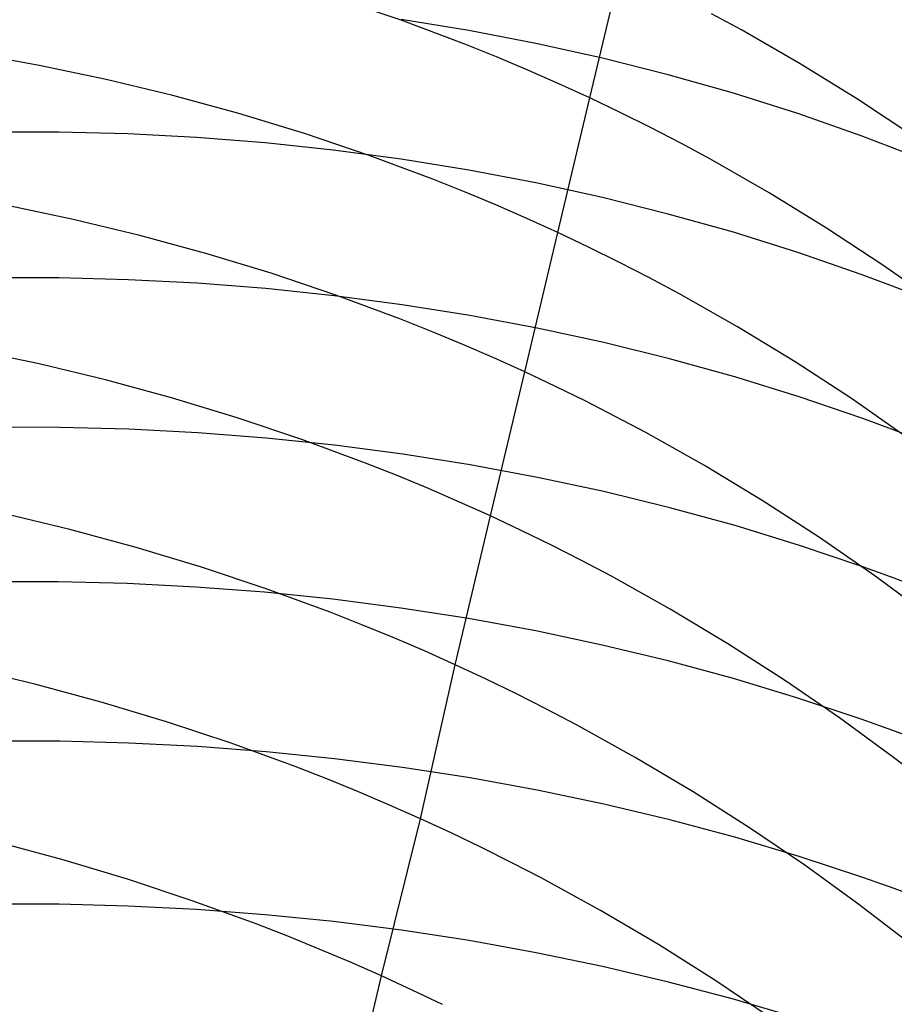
# Model space of a CAD drawing. Extents: x -383 to 1849, y -1185 to -529.
# Tile 397 of 656: x 250.15 to 256.39, y -932.14 to -925.11. Entities that reach past the tile are written whole.
import ezdxf

# ---------------------------------------------------------------- set-up
doc = ezdxf.new("R2010")
doc.units = 0
doc.layers.add('PREDEFINITO', color=7, linetype='CONTINUOUS')

msp = doc.modelspace()

# ---------------------------------------------------------------- linework, layer by layer
at = {"layer": 'PREDEFINITO'}
for p, q in [((254.2194, -925.6641, 527.3448), (254.4402, -924.7388, 529.1481)), ((252.8734, -925.11, 527.2163), (252.4124, -924.9531, 527.1884)), ((253.3286, -925.2807, 527.2516), (252.8734, -925.11, 527.2163)), ((253.3568, -925.1834, 625.1212), (252.8747, -925.1047, 625.1578)), ((255.3014, -925.1794, 529.2667), (255.089, -925.0641, 529.2344)), ((253.8353, -925.2754, 625.0766), (253.3568, -925.1834, 625.1212)), ((255.72, -925.4198, 529.3366), (255.3014, -925.1794, 529.2667)), ((253.5539, -925.3713, 527.2721), (253.3286, -925.2807, 527.2516)), ((254.3098, -925.3807, 625.0242), (253.8353, -925.2754, 625.0766)), ((250.2899, -925.432, 525.3629), (249.8076, -925.3446, 525.372)), ((253.7774, -925.4654, 527.2944), (253.5539, -925.3713, 527.2721)), ((254.7798, -925.4993, 624.9639), (254.3098, -925.3807, 625.0242)), ((250.7691, -925.533, 525.3612), (250.2899, -925.432, 525.3629)), ((253.9993, -925.563, 527.3187), (253.7774, -925.4654, 527.2944)), ((256.1302, -925.6731, 529.4134), (255.72, -925.4198, 529.3366)), ((251.2446, -925.6478, 525.367), (250.7691, -925.533, 525.3612)), ((255.2446, -925.6313, 624.8956), (254.7798, -925.4993, 624.9639)), ((254.2194, -925.6641, 527.3448), (253.9993, -925.563, 527.3187)), ((251.716, -925.7763, 525.3803), (251.2446, -925.6478, 525.367)), ((253.9917, -926.6254, 525.5622), (254.2194, -925.6641, 527.3448)), ((254.4376, -925.7686, 527.3729), (254.2194, -925.6641, 527.3448)), ((255.7038, -925.7767, 624.8194), (255.2446, -925.6313, 624.8956)), ((256.5316, -925.9389, 529.4968), (256.1302, -925.6731, 529.4134)), ((252.1828, -925.9186, 525.4012), (251.716, -925.7763, 525.3803)), ((254.654, -925.8766, 527.4028), (254.4376, -925.7686, 527.3729)), ((256.1567, -925.9355, 624.7353), (255.7038, -925.7767, 624.8194)), ((254.8683, -925.988, 527.4346), (254.654, -925.8766, 527.4028)), ((250.4308, -925.909, 627.0055), (249.9393, -925.9095, 626.9955)), ((250.9221, -925.9216, 627.0075), (250.4308, -925.909, 627.0055)), ((251.4127, -925.9472, 627.0016), (250.9221, -925.9216, 627.0075)), ((251.9019, -925.9858, 626.9876), (251.4127, -925.9472, 627.0016)), ((252.6442, -926.0746, 525.4297), (252.1828, -925.9186, 525.4012)), ((256.3807, -926.0199, 624.6902), (256.1567, -925.9355, 624.7353)), ((252.3893, -926.0376, 626.9655), (251.9019, -925.9858, 626.9876)), ((255.0808, -926.1027, 527.4683), (254.8683, -925.988, 527.4346)), ((256.6029, -926.1077, 624.6431), (256.3807, -926.0199, 624.6902)), ((252.8744, -926.1024, 626.9354), (252.3893, -926.0376, 626.9655)), ((253.0999, -926.2444, 525.4661), (252.6442, -926.0746, 525.4297)), ((253.3564, -926.1803, 626.8972), (252.8744, -926.1024, 626.9354)), ((255.4995, -926.3419, 527.541), (255.0808, -926.1027, 527.4683)), ((253.835, -926.2714, 626.8509), (253.3564, -926.1803, 626.8972)), ((253.3254, -926.3345, 525.4872), (253.0999, -926.2444, 525.4661)), ((254.3096, -926.3756, 626.7965), (253.835, -926.2714, 626.8509)), ((253.5492, -926.428, 525.5102), (253.3254, -926.3345, 525.4872)), ((254.7796, -926.4931, 626.7338), (254.3096, -926.3756, 626.7965)), ((255.9099, -926.5939, 527.6209), (255.4995, -926.3419, 527.541)), ((250.5321, -926.532, 523.5923), (250.0529, -926.431, 523.5942)), ((253.7713, -926.525, 525.5352), (253.5492, -926.428, 525.5102)), ((255.2445, -926.6237, 626.663), (254.7796, -926.4931, 626.7338)), ((251.0077, -926.6467, 523.5981), (250.5321, -926.532, 523.5923)), ((253.9917, -926.6254, 525.5622), (253.7713, -926.525, 525.5352)), ((251.4791, -926.7749, 523.6117), (251.0077, -926.6467, 523.5981)), ((253.7556, -927.6204, 523.7996), (253.9917, -926.6254, 525.5622)), ((254.2102, -926.7293, 525.5912), (253.9917, -926.6254, 525.5622)), ((255.7037, -926.7675, 626.584), (255.2445, -926.6237, 626.663)), ((256.3115, -926.8581, 527.7077), (255.9099, -926.5939, 527.6209)), ((254.4268, -926.8366, 525.6222), (254.2102, -926.7293, 525.5912)), ((251.9459, -926.9167, 523.6332), (251.4791, -926.7749, 523.6117)), ((256.1566, -926.9246, 626.4967), (255.7037, -926.7675, 626.584)), ((254.6414, -926.9473, 525.6551), (254.4268, -926.8366, 525.6222)), ((256.7042, -927.1342, 527.8013), (256.3115, -926.8581, 527.7077)), ((252.4075, -927.0722, 523.6627), (251.9459, -926.9167, 523.6332)), ((256.3806, -927.0081, 626.45), (256.1566, -926.9246, 626.4967)), ((250.434, -926.9498, 628.7632), (249.9416, -926.95, 628.7533)), ((250.9262, -926.9623, 628.765), (250.434, -926.9498, 628.7632)), ((251.4176, -926.9878, 628.7585), (250.9262, -926.9623, 628.765)), ((251.9077, -927.0261, 628.7438), (251.4176, -926.9878, 628.7585)), ((254.8541, -927.0613, 525.6899), (254.6414, -926.9473, 525.6551)), ((256.6029, -927.095, 626.4012), (256.3806, -927.0081, 626.45)), ((252.3959, -927.0773, 628.7207), (251.9077, -927.0261, 628.7438)), ((252.8817, -927.1414, 628.6894), (252.3959, -927.0773, 628.7207)), ((252.8634, -927.2413, 523.7002), (252.4075, -927.0722, 523.6627)), ((255.2734, -927.2989, 525.7652), (254.8541, -927.0613, 525.6899)), ((253.3645, -927.2185, 628.6497), (252.8817, -927.1414, 628.6894)), ((253.8438, -927.3086, 628.6016), (253.3645, -927.2185, 628.6497)), ((253.089, -927.3309, 523.722), (252.8634, -927.2413, 523.7002)), ((253.3129, -927.424, 523.7458), (253.089, -927.3309, 523.722)), ((254.319, -927.4116, 628.5451), (253.8438, -927.3086, 628.6016)), ((255.6843, -927.5491, 525.848), (255.2734, -927.2989, 525.7652)), ((253.5352, -927.5205, 523.7717), (253.3129, -927.424, 523.7458)), ((254.7896, -927.5277, 628.4802), (254.319, -927.4116, 628.5451)), ((250.2892, -927.5633, 521.8424), (249.8104, -927.4619, 521.8444)), ((250.7644, -927.678, 521.8485), (250.2892, -927.5633, 521.8424)), ((253.7556, -927.6204, 523.7996), (253.5352, -927.5205, 523.7717)), ((255.2551, -927.6568, 628.4069), (254.7896, -927.5277, 628.4802)), ((256.0865, -927.8115, 525.9379), (255.6843, -927.5491, 525.848)), ((253.5114, -928.6489, 522.0572), (253.7556, -927.6204, 523.7996)), ((253.9742, -927.7237, 523.8296), (253.7556, -927.6204, 523.7996)), ((251.2356, -927.8062, 521.8626), (250.7644, -927.678, 521.8485)), ((255.7148, -927.7989, 628.3251), (255.2551, -927.6568, 628.4069)), ((254.191, -927.8304, 523.8616), (253.9742, -927.7237, 523.8296)), ((251.7021, -927.9478, 521.8849), (251.2356, -927.8062, 521.8626)), ((254.4058, -927.9404, 523.8957), (254.191, -927.8304, 523.8616)), ((256.1682, -927.9541, 628.2348), (255.7148, -927.7989, 628.3251)), ((256.4798, -928.0857, 526.035), (256.0865, -927.8115, 525.9379)), ((252.1635, -928.1029, 521.9154), (251.7021, -927.9478, 521.8849)), ((254.6186, -928.0537, 523.9317), (254.4058, -927.9404, 523.8957)), ((256.3924, -928.0366, 628.1865), (256.1682, -927.9541, 628.2348)), ((250.4386, -928.0162, 630.5069), (249.9466, -928.016, 630.497)), ((250.9304, -928.029, 630.5083), (250.4386, -928.0162, 630.5069)), ((251.4214, -928.0545, 630.5013), (250.9304, -928.029, 630.5083)), ((251.9111, -928.0927, 630.4856), (251.4214, -928.0545, 630.5013)), ((255.0382, -928.2898, 524.0097), (254.6186, -928.0537, 523.9317)), ((256.6148, -928.1224, 628.1361), (256.3924, -928.0366, 628.1865)), ((252.3989, -928.1436, 630.4615), (251.9111, -928.0927, 630.4856)), ((252.6192, -928.2714, 521.9543), (252.1635, -928.1029, 521.9154)), ((252.8843, -928.2074, 630.4287), (252.3989, -928.1436, 630.4615)), ((253.3668, -928.2839, 630.3874), (252.8843, -928.2074, 630.4287)), ((252.8448, -928.3607, 521.9768), (252.6192, -928.2714, 521.9543)), ((253.8457, -928.3732, 630.3374), (253.3668, -928.2839, 630.3874)), ((255.4495, -928.5384, 524.0953), (255.0382, -928.2898, 524.0097)), ((253.0687, -928.4534, 522.0015), (252.8448, -928.3607, 521.9768)), ((254.3206, -928.4753, 630.2788), (253.8457, -928.3732, 630.3374)), ((253.2909, -928.5495, 522.0283), (253.0687, -928.4534, 522.0015)), ((254.7909, -928.5902, 630.2116), (254.3206, -928.4753, 630.2788)), ((253.5114, -928.6489, 522.0572), (253.2909, -928.5495, 522.0283)), ((255.8522, -928.799, 524.1885), (255.4495, -928.5384, 524.0953)), ((255.256, -928.718, 630.1356), (254.7909, -928.5902, 630.2116)), ((250.5102, -928.7454, 520.1228), (250.0345, -928.6309, 520.1169)), ((253.2601, -929.7116, 520.3368), (253.5114, -928.6489, 522.0572)), ((253.73, -928.7517, 522.0883), (253.5114, -928.6489, 522.0572)), ((250.9818, -928.8732, 520.137), (250.5102, -928.7454, 520.1228)), ((253.9467, -928.8578, 522.1214), (253.73, -928.7517, 522.0883)), ((255.7153, -928.8587, 630.0509), (255.256, -928.718, 630.1356)), ((256.2459, -929.0713, 524.289), (255.8522, -928.799, 524.1885)), ((251.4488, -929.0143, 520.1598), (250.9818, -928.8732, 520.137)), ((254.1616, -928.9673, 522.1567), (253.9467, -928.8578, 522.1214)), ((256.1685, -929.0122, 629.9574), (255.7153, -928.8587, 630.0509)), ((254.3745, -929.0799, 522.194), (254.1616, -928.9673, 522.1567)), ((251.9107, -929.1686, 520.191), (251.4488, -929.0143, 520.1598)), ((256.3925, -929.0939, 629.9074), (256.1685, -929.0122, 629.9574)), ((250.4264, -929.1192, 632.227), (249.9344, -929.1193, 632.2169)), ((250.9181, -929.1316, 632.2284), (250.4264, -929.1192, 632.227)), ((254.7943, -929.3146, 522.2747), (254.3745, -929.0799, 522.194)), ((256.6303, -929.3547, 524.3967), (256.2459, -929.0713, 524.289)), ((256.6148, -929.1787, 629.8552), (256.3925, -929.0939, 629.9074)), ((251.4091, -929.1565, 632.2211), (250.9181, -929.1316, 632.2284)), ((251.8988, -929.194, 632.205), (251.4091, -929.1565, 632.2211)), ((252.3669, -929.3363, 520.2309), (251.9107, -929.1686, 520.191)), ((252.3867, -929.2441, 632.18), (251.8988, -929.194, 632.205)), ((252.8721, -929.3067, 632.1463), (252.3867, -929.2441, 632.18)), ((253.3546, -929.3821, 632.1036), (252.8721, -929.3067, 632.1463)), ((255.2058, -929.5616, 522.3634), (254.7943, -929.3146, 522.2747)), ((252.5927, -929.4251, 520.2541), (252.3669, -929.3363, 520.2309)), ((253.8336, -929.47, 632.0521), (253.3546, -929.3821, 632.1036)), ((252.8169, -929.5173, 520.2794), (252.5927, -929.4251, 520.2541)), ((254.3086, -929.5707, 631.9916), (253.8336, -929.47, 632.0521)), ((253.0394, -929.6128, 520.307), (252.8169, -929.5173, 520.2794)), ((253.2601, -929.7116, 520.3368), (253.0394, -929.6128, 520.307)), ((254.7789, -929.684, 631.9222), (254.3086, -929.5707, 631.9916)), ((255.6088, -929.8205, 522.4598), (255.2058, -929.5616, 522.3634)), ((250.2599, -929.8502, 518.4222), (249.7839, -929.7359, 518.4164)), ((253.0116, -930.8109, 518.6411), (253.2601, -929.7116, 520.3368)), ((253.479, -929.8138, 520.3687), (253.2601, -929.7116, 520.3368)), ((255.2442, -929.8101, 631.8438), (254.7789, -929.684, 631.9222)), ((253.696, -929.9192, 520.4029), (253.479, -929.8138, 520.3687)), ((255.7037, -929.9489, 631.7564), (255.2442, -929.8101, 631.8438)), ((256.0028, -930.0909, 522.5638), (255.6088, -929.8205, 522.4598)), ((250.7318, -929.9776, 518.4367), (250.2599, -929.8502, 518.4222)), ((253.9112, -930.0279, 520.4392), (253.696, -929.9192, 520.4029)), ((256.157, -930.1005, 631.66), (255.7037, -929.9489, 631.7564)), ((251.1991, -930.118, 518.4598), (250.7318, -929.9776, 518.4367)), ((254.1243, -930.1397, 520.4776), (253.9112, -930.0279, 520.4392)), ((256.3876, -930.3723, 522.6753), (256.0028, -930.0909, 522.5638)), ((256.3812, -930.1811, 631.6084), (256.157, -930.1005, 631.66)), ((251.6613, -930.2716, 518.4918), (251.1991, -930.118, 518.4598)), ((254.5447, -930.3728, 520.5608), (254.1243, -930.1397, 520.4776)), ((256.6036, -930.2649, 631.5546), (256.3812, -930.1811, 631.6084)), ((250.4385, -930.2573, 633.924), (249.9466, -930.2569, 633.9141)), ((250.9302, -930.2701, 633.925), (250.4385, -930.2573, 633.924)), ((251.4212, -930.2952, 633.9169), (250.9302, -930.2701, 633.925)), ((251.9108, -930.3327, 633.8998), (251.4212, -930.2952, 633.9169)), ((252.1178, -930.4382, 518.5326), (251.6613, -930.2716, 518.4918)), ((252.3985, -930.3826, 633.8737), (251.9108, -930.3327, 633.8998)), ((252.8839, -930.4449, 633.8385), (252.3985, -930.3826, 633.8737)), ((254.9568, -930.618, 520.6523), (254.5447, -930.3728, 520.5608)), ((256.7629, -930.6643, 522.7939), (256.3876, -930.3723, 522.6753)), ((252.3438, -930.5265, 518.5563), (252.1178, -930.4382, 518.5326)), ((253.3663, -930.5196, 633.7941), (252.8839, -930.4449, 633.8385)), ((252.5681, -930.618, 518.5823), (252.3438, -930.5265, 518.5563)), ((253.8451, -930.6067, 633.7407), (253.3663, -930.5196, 633.7941)), ((252.7907, -930.7128, 518.6106), (252.5681, -930.618, 518.5823)), ((254.3199, -930.7064, 633.6782), (253.8451, -930.6067, 633.7407)), ((255.3603, -930.8749, 520.7518), (254.9568, -930.618, 520.6523)), ((253.0116, -930.8109, 518.6411), (252.7907, -930.7128, 518.6106)), ((254.7901, -930.8185, 633.6064), (254.3199, -930.7064, 633.6782)), ((252.7332, -931.9327, 516.9653), (253.0116, -930.8109, 518.6411)), ((253.2306, -930.9122, 518.6739), (253.0116, -930.8109, 518.6411)), ((255.2552, -930.9431, 633.5255), (254.7901, -930.8185, 633.6064)), ((255.7549, -931.1431, 520.8591), (255.3603, -930.8749, 520.7518)), ((253.4478, -931.0168, 518.709), (253.2306, -930.9122, 518.6739)), ((255.7145, -931.0802, 633.4353), (255.2552, -930.9431, 633.5255)), ((250.4531, -931.1026, 516.7545), (249.9813, -930.9754, 516.7396)), ((253.6631, -931.1246, 518.7463), (253.4478, -931.0168, 518.709)), ((256.1676, -931.2299, 633.3359), (255.7145, -931.0802, 633.4353)), ((250.9203, -931.2427, 516.7783), (250.4531, -931.1026, 516.7545)), ((253.8764, -931.2355, 518.7858), (253.6631, -931.1246, 518.7463)), ((256.1403, -931.4222, 520.9741), (255.7549, -931.1431, 520.8591)), ((256.3916, -931.3094, 633.2827), (256.1676, -931.2299, 633.3359)), ((251.3825, -931.3957, 516.8112), (250.9203, -931.2427, 516.7783)), ((254.297, -931.4665, 518.8713), (253.8764, -931.2355, 518.7858)), ((256.6139, -931.3921, 633.2272), (256.3916, -931.3094, 633.2827)), ((250.432, -931.4211, 635.6016), (249.9405, -931.4205, 635.5917)), ((250.9233, -931.4338, 635.6023), (250.432, -931.4211, 635.6016)), ((251.4139, -931.4587, 635.5938), (250.9233, -931.4338, 635.6023)), ((251.839, -931.5617, 516.8533), (251.3825, -931.3957, 516.8112)), ((256.5162, -931.7119, 521.0966), (256.1403, -931.4222, 520.9741)), ((251.9032, -931.4959, 635.576), (251.4139, -931.4587, 635.5938)), ((252.3906, -931.5453, 635.5489), (251.9032, -931.4959, 635.576)), ((254.7094, -931.7094, 518.9652), (254.297, -931.4665, 518.8713)), ((252.065, -931.6496, 516.8778), (251.839, -931.5617, 516.8533)), ((252.8756, -931.6069, 635.5124), (252.3906, -931.5453, 635.5489)), ((252.2895, -931.7407, 516.9046), (252.065, -931.6496, 516.8778)), ((253.3577, -931.6808, 635.4666), (252.8756, -931.6069, 635.5124)), ((253.8363, -931.767, 635.4114), (253.3577, -931.6808, 635.4666)), ((255.1131, -931.9639, 519.0675), (254.7094, -931.7094, 518.9652)), ((252.5122, -931.8351, 516.9338), (252.2895, -931.7407, 516.9046)), ((254.3109, -931.8655, 635.3468), (253.8363, -931.767, 635.4114)), ((252.7332, -931.9327, 516.9653), (252.5122, -931.8351, 516.9338)), ((252.4569, -933.0905, 515.3133), (252.7332, -931.9327, 516.9653)), ((252.9524, -932.0336, 516.9991), (252.7332, -931.9327, 516.9653)), ((254.7808, -931.9763, 635.2727), (254.3109, -931.8655, 635.3468)), ((255.2457, -932.0995, 635.1892), (254.7808, -931.9763, 635.2727)), ((255.508, -932.2295, 519.1779), (255.1131, -931.9639, 519.0675)), ((253.1697, -932.1376, 517.0353), (252.9524, -932.0336, 516.9991)), ((255.7049, -932.235, 635.0962), (255.2457, -932.0995, 635.1892))]:
    msp.add_line(p, q, dxfattribs=at)
at = {"layer": 'PREDEFINITO', "extrusion": (0.001264, 0.042708, 0.999087)}
msp.add_arc((-277.5466, 943.1066, 528.9561), 14.9974, 125.19531, 297.29973, dxfattribs=at)
at = {"layer": 'PREDEFINITO', "extrusion": (-0.016803, -0.114563, 0.993274)}
msp.add_arc((382.2011, -807.8894, 680.8208), 14.9417, 95.84327, 275.27872, dxfattribs=at)
at = {"layer": 'PREDEFINITO', "extrusion": (0.015277, 0.101694, 0.994698)}
msp.add_arc((-385.1664, 933.8457, 470.0198), 14.997, 132.05505, 314.63656, dxfattribs=at)
at = {"layer": 'PREDEFINITO', "extrusion": (-0.016824, -0.171811, 0.984986)}
msp.add_arc((339.5316, -784.1707, 734.3472), 14.9608, 82.65115, 280.09999, dxfattribs=at)
at = {"layer": 'PREDEFINITO', "extrusion": (-0.016833, -0.307513, 0.951395)}
msp.add_arc((300.8029, -686.2229, 852.6889), 14.979, 55.83898, 295.27303, dxfattribs=at)
at = {"layer": 'PREDEFINITO', "extrusion": (-0.016807, -0.326121, 0.945179)}
msp.add_arc((297.901, -670.2262, 868.028), 14.9744, 51.68409, 297.64988, dxfattribs=at)

doc.saveas('drawing.dxf')
